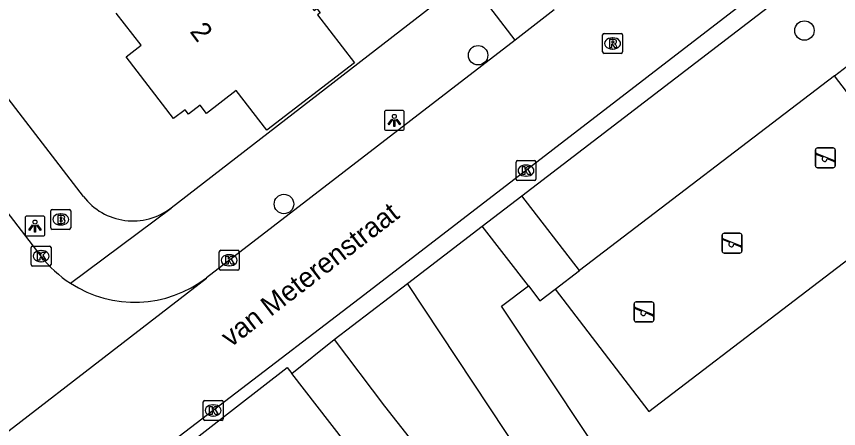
# Model space of a CAD drawing. Extents: x 159353 to 160616, y 385893 to 387321.
# Drawn here: x 160003.65 to 160044.9, y 386926.31 to 386946.99 of the extents above; entities that cross this region are included whole.
import ezdxf

# ---------------------------------------------------------------- set-up
doc = ezdxf.new("R2010")
doc.units = 0
for name, color, linetype in [('IMGEO_Boom', 7, 'Continuous'), ('IMGEO_Brandkraan', 7, 'Continuous'), ('IMGEO_Groenvoorziening', 7, 'Continuous'), ('IMGEO_Kolk', 7, 'Continuous'), ('IMGEO_Lichtpunt', 7, 'Continuous'), ('IMGEO_Openbare_ruimte_label', 7, 'Continuous'), ('IMGEO_Pand', 7, 'Continuous'), ('IMGEO_Pand_nummerreeks', 7, 'Continuous'), ('IMGEO_Rijbaan_lokaal_open', 7, 'Continuous'), ('IMGEO_Rioolput', 7, 'Continuous'), ('IMGEO_Speelvoorziening', 7, 'Continuous'), ('IMGEO_Voetpad_open', 7, 'Continuous')]:
    doc.layers.add(name, color=color, linetype=linetype)

msp = doc.modelspace()

# ---------------------------------------------------------------- linework, layer by layer
at = {"layer": 'IMGEO_Boom'}
for centre in [(160043.183, 386946.285), (160026.813, 386945.045), (160017.074, 386937.578)]:
    msp.add_circle(centre, 0.489, dxfattribs=at)
at = {"layer": 'IMGEO_Brandkraan'}
for p, q in [((160005.376, 386936.378), (160005.376, 386937.23)), ((160005.451, 386937.304), (160006.303, 386937.304)), ((160006.377, 386937.23), (160006.377, 386936.378)), ((160005.864, 386937.084), (160005.889, 386937.084)), ((160005.887, 386936.524), (160005.862, 386936.524)), ((160006.303, 386936.304), (160005.451, 386936.304))]:
    msp.add_line(p, q, dxfattribs=at)
for points in [[(160005.376, 386936.378), (160005.376, 386937.23)], [(160005.451, 386937.304), (160006.303, 386937.304)], [(160006.377, 386937.23), (160006.377, 386936.378)], [(160005.724, 386937.004), (160005.724, 386936.604), (160005.937, 386936.604)], [(160005.955, 386937.004), (160005.724, 386937.004)], [(160005.903, 386936.923), (160005.849, 386936.923), (160005.849, 386936.847)], [(160005.849, 386936.847), (160005.902, 386936.847)], [(160005.911, 386936.771), (160005.849, 386936.771), (160005.849, 386936.69)], [(160005.849, 386936.69), (160005.911, 386936.69)], [(160006.303, 386936.304), (160005.451, 386936.304)]]:
    msp.add_lwpolyline(points, dxfattribs=at)
for centre, radius, start, end in [((160005.453, 386937.228), 0.0765, 91.552, 178.448), ((160005.453, 386937.228), 0.0765, 91.552, 178.448), ((160006.301, 386937.228), 0.0765, 1.552, 88.448), ((160006.301, 386937.228), 0.0765, 1.552, 88.448), ((160005.904, 386936.885), 0.0379, 267.8285, 90.9355), ((160005.959, 386936.859), 0.145, 59.4692, 91.5367), ((160005.984, 386936.906), 0.0922, 285.5137, 58.1501), ((160005.989, 386936.714), 0.105, 301.3115, 78.989), ((160005.453, 386936.38), 0.0765, 181.552, 268.448), ((160005.453, 386936.38), 0.0765, 181.552, 268.448), ((160005.912, 386936.73), 0.0404, 269.8759, 90.5077), ((160005.943, 386936.855), 0.251, 268.6676, 293.5347), ((160006.301, 386936.38), 0.0765, 271.552, 358.448), ((160006.301, 386936.38), 0.0765, 271.552, 358.448)]:
    msp.add_arc(centre, radius, start, end, dxfattribs=at)
for centre, major_axis, ratio, start_param, end_param in [((160005.863, 386936.804), (-0.387, 0.002), 0.722429, 4.712389, 7.853982), ((160005.888, 386936.804), (-0.39, 0.002), 0.717154, 1.570796, 4.712389)]:
    msp.add_ellipse(centre, major_axis=major_axis, ratio=ratio, start_param=start_param, end_param=end_param, dxfattribs=at)
at = {"layer": 'IMGEO_Groenvoorziening'}
for points in [[(160044.693, 386944.014), (160054.698, 386951.721), (160061.302, 386943.332), (160065.263, 386946.388)], [(160030.681, 386933.302), (160035.375, 386927.162), (160049.387, 386937.874), (160044.693, 386944.014)], [(160044.693, 386944.014), (160031.897, 386934.232)], [(160033.948, 386917.443), (160023.274, 386933.591)], [(160036.753, 386919.27), (160027.98, 386932.456), (160029.333, 386933.471)]]:
    msp.add_lwpolyline(points, dxfattribs=at)
at = {"layer": 'IMGEO_Kolk'}
for p, q in [((160028.715, 386938.829), (160028.715, 386939.681)), ((160028.79, 386939.755), (160029.642, 386939.755)), ((160029.716, 386939.681), (160029.716, 386938.829)), ((160029.203, 386939.535), (160029.228, 386939.535)), ((160029.226, 386938.975), (160029.201, 386938.975)), ((160029.642, 386938.755), (160028.79, 386938.755)), ((160004.392, 386934.536), (160004.392, 386935.388)), ((160004.467, 386935.462), (160005.319, 386935.462)), ((160004.88, 386935.242), (160004.905, 386935.242)), ((160005.393, 386935.388), (160005.393, 386934.536)), ((160013.829, 386934.328), (160013.829, 386935.18)), ((160013.904, 386935.254), (160014.756, 386935.254)), ((160014.83, 386935.18), (160014.83, 386934.328)), ((160014.317, 386935.034), (160014.342, 386935.034)), ((160005.319, 386934.462), (160004.467, 386934.462)), ((160004.903, 386934.682), (160004.878, 386934.682)), ((160014.34, 386934.474), (160014.315, 386934.474)), ((160014.756, 386934.254), (160013.904, 386934.254)), ((160013.101, 386927.716), (160013.953, 386927.716)), ((160013.026, 386926.79), (160013.026, 386927.642)), ((160013.514, 386927.496), (160013.539, 386927.496)), ((160014.027, 386927.642), (160014.027, 386926.79)), ((160013.537, 386926.936), (160013.512, 386926.936)), ((160013.953, 386926.716), (160013.101, 386926.716))]:
    msp.add_line(p, q, dxfattribs=at)
for points in [[(160028.715, 386938.829), (160028.715, 386939.681)], [(160028.79, 386939.755), (160029.642, 386939.755)], [(160029.716, 386939.681), (160029.716, 386938.829)], [(160029.036, 386939.455), (160029.159, 386939.455), (160029.159, 386939.304), (160029.289, 386939.455), (160029.453, 386939.455), (160029.307, 386939.304), (160029.46, 386939.055), (160029.308, 386939.055), (160029.223, 386939.219), (160029.159, 386939.152), (160029.159, 386939.055), (160029.036, 386939.055), (160029.036, 386939.455)], [(160029.642, 386938.755), (160028.79, 386938.755)], [(160004.392, 386934.536), (160004.392, 386935.388)], [(160004.467, 386935.462), (160005.319, 386935.462)], [(160004.713, 386935.162), (160004.836, 386935.162), (160004.836, 386935.011), (160004.966, 386935.162), (160005.13, 386935.162), (160004.984, 386935.011), (160005.137, 386934.762), (160004.985, 386934.762), (160004.9, 386934.926), (160004.836, 386934.859), (160004.836, 386934.762), (160004.713, 386934.762), (160004.713, 386935.162)], [(160005.393, 386935.388), (160005.393, 386934.536)], [(160013.829, 386934.328), (160013.829, 386935.18)], [(160013.904, 386935.254), (160014.756, 386935.254)], [(160014.83, 386935.18), (160014.83, 386934.328)], [(160014.15, 386934.954), (160014.273, 386934.954), (160014.273, 386934.803), (160014.403, 386934.954), (160014.567, 386934.954), (160014.421, 386934.803), (160014.574, 386934.554), (160014.422, 386934.554), (160014.337, 386934.718), (160014.273, 386934.651), (160014.273, 386934.554), (160014.15, 386934.554), (160014.15, 386934.954)], [(160005.319, 386934.462), (160004.467, 386934.462)], [(160014.756, 386934.254), (160013.904, 386934.254)], [(160013.101, 386927.716), (160013.953, 386927.716)], [(160013.026, 386926.79), (160013.026, 386927.642)], [(160013.347, 386927.416), (160013.47, 386927.416), (160013.47, 386927.265), (160013.6, 386927.416), (160013.764, 386927.416), (160013.618, 386927.265), (160013.771, 386927.016), (160013.619, 386927.016), (160013.534, 386927.18), (160013.47, 386927.113), (160013.47, 386927.016), (160013.347, 386927.016), (160013.347, 386927.416)], [(160014.027, 386927.642), (160014.027, 386926.79)], [(160013.953, 386926.716), (160013.101, 386926.716)]]:
    msp.add_lwpolyline(points, dxfattribs=at)
for centre, start, end in [((160028.792, 386939.679), 91.552, 178.448), ((160028.792, 386939.679), 91.552, 178.448), ((160029.64, 386939.679), 1.552, 88.448), ((160029.64, 386939.679), 1.552, 88.448), ((160028.792, 386938.831), 181.552, 268.448), ((160028.792, 386938.831), 181.552, 268.448), ((160029.64, 386938.831), 271.552, 358.448), ((160029.64, 386938.831), 271.552, 358.448), ((160004.469, 386935.386), 91.552, 178.448), ((160004.469, 386935.386), 91.552, 178.448), ((160005.317, 386935.386), 1.552, 88.448), ((160005.317, 386935.386), 1.552, 88.448), ((160013.906, 386935.178), 91.552, 178.448), ((160013.906, 386935.178), 91.552, 178.448), ((160014.754, 386935.178), 1.552, 88.448), ((160014.754, 386935.178), 1.552, 88.448), ((160004.469, 386934.538), 181.552, 268.448), ((160004.469, 386934.538), 181.552, 268.448), ((160005.317, 386934.538), 271.552, 358.448), ((160005.317, 386934.538), 271.552, 358.448), ((160013.906, 386934.33), 181.552, 268.448), ((160013.906, 386934.33), 181.552, 268.448), ((160014.754, 386934.33), 271.552, 358.448), ((160014.754, 386934.33), 271.552, 358.448), ((160013.103, 386927.64), 91.552, 178.448), ((160013.103, 386927.64), 91.552, 178.448), ((160013.951, 386927.64), 1.552, 88.448), ((160013.951, 386927.64), 1.552, 88.448), ((160013.103, 386926.792), 181.552, 268.448), ((160013.103, 386926.792), 181.552, 268.448), ((160013.951, 386926.792), 271.552, 358.448), ((160013.951, 386926.792), 271.552, 358.448)]:
    msp.add_arc(centre, 0.0765, start, end, dxfattribs=at)
for centre, major_axis, ratio, start_param, end_param in [((160029.202, 386939.255), (-0.387, 0.002), 0.722429, 4.712389, 7.853982), ((160029.227, 386939.255), (-0.39, 0.002), 0.717154, 1.570796, 4.712389), ((160004.879, 386934.962), (-0.387, 0.002), 0.722429, 4.712389, 7.853982), ((160004.904, 386934.962), (-0.39, 0.002), 0.717154, 1.570796, 4.712389), ((160014.316, 386934.754), (-0.387, 0.002), 0.722429, 4.712389, 7.853982), ((160014.341, 386934.754), (-0.39, 0.002), 0.717154, 1.570796, 4.712389), ((160013.513, 386927.216), (-0.387, 0.002), 0.722429, 4.712389, 7.853982), ((160013.538, 386927.216), (-0.39, 0.002), 0.717154, 1.570796, 4.712389)]:
    msp.add_ellipse(centre, major_axis=major_axis, ratio=ratio, start_param=start_param, end_param=end_param, dxfattribs=at)
at = {"layer": 'IMGEO_Lichtpunt'}
for p, q in [((160022.111, 386942.179), (160022.111, 386941.372)), ((160022.111, 386942.179), (160022.111, 386941.372)), ((160023.013, 386942.274), (160022.205, 386942.274)), ((160023.013, 386942.274), (160022.205, 386942.274)), ((160023.107, 386941.372), (160023.107, 386942.179)), ((160023.107, 386941.372), (160023.107, 386942.179)), ((160022.205, 386941.278), (160023.013, 386941.278)), ((160022.205, 386941.278), (160023.013, 386941.278)), ((160004.086, 386936.875), (160004.086, 386936.068)), ((160004.086, 386936.875), (160004.086, 386936.068)), ((160004.988, 386936.97), (160004.18, 386936.97)), ((160004.988, 386936.97), (160004.18, 386936.97)), ((160005.082, 386936.068), (160005.082, 386936.875)), ((160005.082, 386936.068), (160005.082, 386936.875)), ((160004.18, 386935.974), (160004.988, 386935.974)), ((160004.18, 386935.974), (160004.988, 386935.974))]:
    msp.add_line(p, q, dxfattribs=at)
for points in [[(160022.485, 386941.843), (160022.524, 386941.815), (160022.336, 386941.553), (160022.298, 386941.58), (160022.485, 386941.843)], [(160022.587, 386941.795), (160022.634, 386941.795), (160022.634, 386941.473), (160022.587, 386941.473), (160022.587, 386941.795)], [(160022.697, 386941.815), (160022.735, 386941.842), (160022.922, 386941.58), (160022.883, 386941.552), (160022.697, 386941.815)], [(160004.46, 386936.539), (160004.499, 386936.511), (160004.311, 386936.249), (160004.273, 386936.276), (160004.46, 386936.539)], [(160004.562, 386936.491), (160004.609, 386936.491), (160004.609, 386936.169), (160004.562, 386936.169), (160004.562, 386936.491)], [(160004.672, 386936.511), (160004.71, 386936.538), (160004.897, 386936.276), (160004.858, 386936.248), (160004.672, 386936.511)]]:
    msp.add_lwpolyline(points, dxfattribs=at)
for centre in [(160022.61, 386941.977), (160004.585, 386936.673)]:
    msp.add_circle(centre, 0.0994, dxfattribs=at)
for centre, start, end in [((160022.205, 386942.179), 90, 180), ((160022.205, 386942.179), 90, 180), ((160023.013, 386942.179), 0, 90), ((160023.013, 386942.179), 0, 90), ((160022.205, 386941.372), 180, 270), ((160022.205, 386941.372), 180, 270), ((160023.013, 386941.372), 270, 0), ((160023.013, 386941.372), 270, 360), ((160004.18, 386936.875), 90, 180), ((160004.18, 386936.875), 90, 180), ((160004.988, 386936.875), 0, 90), ((160004.988, 386936.875), 0, 90), ((160004.18, 386936.068), 180, 270), ((160004.18, 386936.068), 180, 270), ((160004.988, 386936.068), 270, 0), ((160004.988, 386936.068), 270, 360)]:
    msp.add_arc(centre, 0.0946, start, end, dxfattribs=at)
at = {"layer": 'IMGEO_Pand'}
msp.add_lwpolyline([(160015.208, 386952.073), (160017.122, 386953.512), (160018.49, 386951.736), (160018.403, 386951.669), (160016.407, 386950.131), (160018.592, 386947.295), (160018.719, 386947.393), (160018.884, 386947.179), (160018.749, 386947.075), (160020.611, 386944.659), (160016.223, 386941.277), (160014.679, 386943.281), (160013.182, 386942.128), (160012.87, 386942.532), (160012.292, 386942.086), (160012.117, 386942.313), (160011.54, 386941.869), (160009.154, 386944.965), (160009.904, 386945.543), (160008.662, 386947.154)], dxfattribs=at)
at = {"layer": 'IMGEO_Rijbaan_lokaal_open'}
for points in [[(160004.89, 386934.964), (160000, 386941.342), (159984.412, 386961.672), (159966.243, 386985.298), (159954.976, 387000), (159948.74, 387008.083), (159935.45, 387025.466)], [(160039.986, 386947.551), (160021.134, 386933.031), (160000, 386916.877), (159999.517, 386916.508), (159992.723, 386911.281)], [(160030.635, 386947.318), (160028.678, 386945.81)], [(160028.678, 386945.81), (160013.193, 386933.877)], [(159998.119, 386922.242), (159998.145, 386922.237), (160013.196, 386933.863), (160013.193, 386933.877)]]:
    msp.add_lwpolyline(points, dxfattribs=at)
for centre, radius, start, end in [((160009.57, 386938.548), 5.895, 217.4448, 237.0396), ((160009.584, 386938.562), 5.914, 236.9999, 307.6115)]:
    msp.add_arc(centre, radius, start, end, dxfattribs=at)
at = {"layer": 'IMGEO_Rioolput'}
for p, q in [((160033.06, 386945.211), (160033.06, 386946.063)), ((160033.135, 386946.137), (160033.987, 386946.137)), ((160033.548, 386945.917), (160033.573, 386945.917)), ((160034.061, 386946.063), (160034.061, 386945.211)), ((160033.987, 386945.137), (160033.135, 386945.137)), ((160033.571, 386945.357), (160033.546, 386945.357))]:
    msp.add_line(p, q, dxfattribs=at)
for points in [[(160033.06, 386945.211), (160033.06, 386946.063)], [(160033.135, 386946.137), (160033.987, 386946.137)], [(160034.061, 386946.063), (160034.061, 386945.211)], [(160033.649, 386945.835), (160033.397, 386945.837), (160033.397, 386945.437)], [(160033.397, 386945.437), (160033.521, 386945.437), (160033.521, 386945.599), (160033.532, 386945.599)], [(160033.575, 386945.756), (160033.521, 386945.756), (160033.521, 386945.675)], [(160033.521, 386945.675), (160033.573, 386945.675)], [(160033.579, 386945.57), (160033.65, 386945.437), (160033.79, 386945.437), (160033.725, 386945.563)], [(160033.987, 386945.137), (160033.135, 386945.137)]]:
    msp.add_lwpolyline(points, dxfattribs=at)
for centre, radius, start, end in [((160033.137, 386946.061), 0.0765, 91.552, 178.448), ((160033.137, 386946.061), 0.0765, 91.552, 178.448), ((160033.985, 386946.061), 0.0765, 1.552, 88.448), ((160033.985, 386946.061), 0.0765, 1.552, 88.448), ((160033.531, 386945.546), 0.0533, 26.0293, 88.6989), ((160033.557, 386945.864), 0.19, 274.7715, 282.9687), ((160033.581, 386945.66), 0.0964, 77.0061, 93.1865), ((160033.595, 386945.717), 0.0378, 276.6634, 79.6772), ((160033.648, 386945.725), 0.109, 350.3612, 89.416), ((160033.646, 386945.725), 0.112, 277.5842, 350.9817), ((160033.63, 386945.51), 0.108, 29.5134, 73.7905), ((160033.137, 386945.213), 0.0765, 181.552, 268.448), ((160033.137, 386945.213), 0.0765, 181.552, 268.448), ((160033.985, 386945.213), 0.0765, 271.552, 358.448), ((160033.985, 386945.213), 0.0765, 271.552, 358.448)]:
    msp.add_arc(centre, radius, start, end, dxfattribs=at)
for centre, major_axis, ratio, start_param, end_param in [((160033.547, 386945.637), (-0.387, 0.002), 0.722429, 4.712389, 7.853982), ((160033.572, 386945.637), (-0.39, 0.002), 0.717154, 1.570796, 4.712389)]:
    msp.add_ellipse(centre, major_axis=major_axis, ratio=ratio, start_param=start_param, end_param=end_param, dxfattribs=at)
at = {"layer": 'IMGEO_Speelvoorziening'}
for p, q in [((160043.736, 386939.496), (160043.736, 386940.296)), ((160043.736, 386940.296), (160043.736, 386939.496)), ((160043.805, 386940.121), (160044.681, 386939.768)), ((160043.836, 386940.396), (160044.626, 386940.396)), ((160044.626, 386940.396), (160043.836, 386940.396)), ((160044.726, 386940.296), (160044.726, 386939.496)), ((160044.726, 386939.496), (160044.726, 386940.296)), ((160044.119, 386939.924), (160043.78, 386940.061)), ((160044.657, 386939.708), (160044.317, 386939.845)), ((160044.626, 386939.396), (160043.836, 386939.396)), ((160043.836, 386939.396), (160044.626, 386939.396)), ((160039.055, 386935.213), (160039.055, 386936.013)), ((160039.055, 386936.013), (160039.055, 386935.213)), ((160039.155, 386936.113), (160039.945, 386936.113)), ((160039.945, 386936.113), (160039.155, 386936.113)), ((160040.045, 386936.013), (160040.045, 386935.213)), ((160040.045, 386935.213), (160040.045, 386936.013)), ((160039.438, 386935.641), (160039.099, 386935.778)), ((160039.124, 386935.838), (160040, 386935.485)), ((160039.976, 386935.425), (160039.636, 386935.562)), ((160039.945, 386935.113), (160039.155, 386935.113)), ((160039.155, 386935.113), (160039.945, 386935.113)), ((160034.739, 386932.66), (160035.529, 386932.66)), ((160035.529, 386932.66), (160034.739, 386932.66)), ((160034.639, 386931.76), (160034.639, 386932.56)), ((160034.639, 386932.56), (160034.639, 386931.76)), ((160035.022, 386932.188), (160034.683, 386932.325)), ((160034.708, 386932.385), (160035.584, 386932.032)), ((160035.629, 386932.56), (160035.629, 386931.76)), ((160035.629, 386931.76), (160035.629, 386932.56)), ((160035.56, 386931.972), (160035.22, 386932.109)), ((160035.529, 386931.66), (160034.739, 386931.66)), ((160034.739, 386931.66), (160035.529, 386931.66))]:
    msp.add_line(p, q, dxfattribs=at)
for centre, radius, start, end in [((160043.836, 386940.296), 0.1, 90, 180), ((160043.836, 386940.296), 0.1, 90, 180), ((160043.793, 386940.091), 0.0327, 68.078, 248.078), ((160044.626, 386940.296), 0.1, 0, 90), ((160044.626, 386940.296), 0.1, 360, 90), ((160044.198, 386939.834), 0.12, 130.9928, 5.1632), ((160044.669, 386939.738), 0.0327, 248.078, 68.078), ((160043.836, 386939.496), 0.1, 180, 270), ((160043.836, 386939.496), 0.1, 180, 270), ((160044.626, 386939.496), 0.1, 270, 0), ((160044.626, 386939.496), 0.1, 270, 0), ((160039.155, 386936.013), 0.1, 90, 180), ((160039.155, 386936.013), 0.1, 90, 180), ((160039.945, 386936.013), 0.1, 0, 90), ((160039.945, 386936.013), 0.1, 360, 90), ((160039.112, 386935.808), 0.0327, 68.078, 248.078), ((160039.517, 386935.551), 0.12, 130.9928, 5.1632), ((160039.155, 386935.213), 0.1, 180, 270), ((160039.155, 386935.213), 0.1, 180, 270), ((160039.945, 386935.213), 0.1, 270, 0), ((160039.945, 386935.213), 0.1, 270, 0), ((160039.988, 386935.455), 0.0327, 248.078, 68.078), ((160034.739, 386932.56), 0.1, 90, 180), ((160034.739, 386932.56), 0.1, 90, 180), ((160035.529, 386932.56), 0.1, 0, 90), ((160035.529, 386932.56), 0.1, 360, 90), ((160034.696, 386932.355), 0.0327, 68.078, 248.078), ((160035.101, 386932.098), 0.12, 130.9928, 5.1632), ((160035.572, 386932.002), 0.0327, 248.078, 68.078), ((160034.739, 386931.76), 0.1, 180, 270), ((160034.739, 386931.76), 0.1, 180, 270), ((160035.529, 386931.76), 0.1, 270, 0), ((160035.529, 386931.76), 0.1, 270, 0)]:
    msp.add_arc(centre, radius, start, end, dxfattribs=at)
at = {"layer": 'IMGEO_Voetpad_open'}
for points in [[(160007.022, 386937.951), (160000, 386947.07), (159984.789, 386966.824)], [(160029.003, 386937.988), (160055.472, 386958.298), (160055.865, 386958.599)], [(160011.41, 386937.384), (160026.166, 386948.81)], [(160028.678, 386945.81), (160026.295, 386948.91)], [(160027.023, 386936.468), (160029.003, 386937.988)], [(160031.897, 386934.232), (160029.003, 386937.988)], [(160006.363, 386933.602), (160011.416, 386937.372), (160011.41, 386937.384)], [(160023.274, 386933.591), (160027.023, 386936.468)], [(160029.333, 386933.471), (160027.023, 386936.468)], [(160030.681, 386933.302), (160031.897, 386934.232)], [(160019.598, 386930.771), (160023.274, 386933.591)], [(160029.333, 386933.471), (160029.915, 386932.716), (160030.681, 386933.302)], [(160017.469, 386929.065), (160019.598, 386930.771)], [(160019.598, 386930.771), (160022.119, 386927.426), (160031.464, 386915.546)], [(159993.739, 386911.135), (160017.234, 386929.369), (160017.469, 386929.065)], [(160031.119, 386911.447), (160029.894, 386913.042), (160017.469, 386929.065)]]:
    msp.add_lwpolyline(points, dxfattribs=at)
msp.add_arc((160009.498, 386939.852), 3.122, 217.515, 307.7595, dxfattribs=at)

# ---------------------------------------------------------------- texts
at = {"layer": 'IMGEO_Openbare_ruimte_label'}
msp.add_text('van Meterenstraat', height=1, rotation=37.6035, dxfattribs=at).set_placement((160014.4, 386930.355))
at = {"layer": 'IMGEO_Pand_nummerreeks'}
msp.add_text('2', height=1, rotation=307.133, dxfattribs=at).set_placement((160012.318, 386946.227))

doc.saveas('drawing.dxf')
